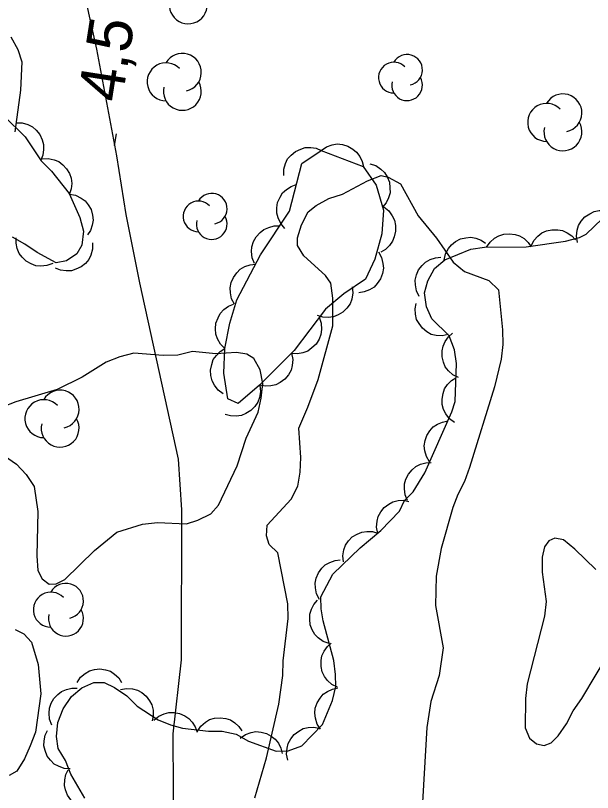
# Model space of a CAD drawing. Extents: x 282461 to 284471, y 5554090 to 5557646.
# Drawn here: x 283327.3 to 283366.1, y 5556812.5 to 5556864.7 of the extents above; entities that cross this region are included whole.
import ezdxf

# ---------------------------------------------------------------- set-up
doc = ezdxf.new("R2010")
doc.units = 0
for name, color, linetype in [('Niveau 1', 7, 'Continuous'), ('Niveau 2', 7, 'Continuous'), ('Niveau 22', 7, 'Continuous'), ('Niveau 3', 7, 'Continuous'), ('Niveau 44', 7, 'Continuous')]:
    doc.layers.add(name, color=color, linetype=linetype)

msp = doc.modelspace()

# ---------------------------------------------------------------- linework, layer by layer
at = {"layer": 'Niveau 1'}
msp.add_lwpolyline([(283366.36, 5556827.44), (283364.95, 5556828.82), (283364.19, 5556829.45), (283363.61, 5556829.56), (283363.2, 5556829.38), (283362.92, 5556828.97), (283362.75, 5556828.27), (283362.76, 5556827.28), (283363.02, 5556825.31), (283362.92, 5556824.32), (283361.75, 5556819.78), (283361.64, 5556818.79), (283361.61, 5556816.82), (283361.91, 5556816.13), (283362.38, 5556815.73), (283362.9, 5556815.62), (283363.36, 5556815.8), (283363.82, 5556816.27), (283364.39, 5556817.09), (283364.85, 5556817.96), (283365.42, 5556818.78), (283367.36, 5556822)], dxfattribs=at)
at = {"layer": 'Niveau 2'}
for points in [[(283327.04, 5556863.25), (283327.51, 5556862.38), (283327.76, 5556861.57), (283327.67, 5556859.65), (283327.3, 5556856.86)], [(283343.43, 5556812.11), (283344.21, 5556814.79), (283345.04, 5556818.4), (283345.31, 5556820.32), (283345.35, 5556821.31), (283345.67, 5556824.16), (283345.66, 5556825.15), (283344.98, 5556828.57), (283344.39, 5556829.14), (283344.21, 5556829.72), (283344.26, 5556830.42), (283345.87, 5556832.18), (283346.32, 5556833.06), (283346.48, 5556833.99), (283346.53, 5556834.98), (283346.39, 5556836.95), (283347.01, 5556838.35), (283347.69, 5556840.22), (283348.69, 5556843.83), (283348.67, 5556845.69), (283348.54, 5556846.68), (283348.19, 5556847.2), (283346.72, 5556848.52), (283346.3, 5556849.21), (283346.3, 5556849.73), (283346.58, 5556850.61), (283347.03, 5556851.48), (283347.55, 5556851.9), (283348.42, 5556852.37), (283349.34, 5556852.67), (283351.02, 5556853.56), (283351.94, 5556853.92), (283352.41, 5556853.81), (283353.23, 5556853.36), (283354.42, 5556851.22), (283355.65, 5556849.72), (283356.78, 5556848.11), (283357.54, 5556847.48), (283359.17, 5556846.86), (283359.82, 5556846.23), (283360.08, 5556843.56), (283360.1, 5556842.57), (283359.99, 5556841.58), (283359.55, 5556839.72), (283357.87, 5556834.3), (283357.53, 5556833.36), (283357.08, 5556832.49), (283356.74, 5556831.61), (283355.96, 5556828.87), (283355.63, 5556827.01), (283355.59, 5556825.03), (283356.09, 5556822.19), (283355.82, 5556820.33), (283355.26, 5556818.58), (283354.99, 5556816.84), (283354.56, 5556809.1)], [(283339.24, 5556842.1), (283338.26, 5556841.85), (283337.27, 5556841.84), (283335.29, 5556841.99), (283334.36, 5556841.75), (283333.44, 5556841.39), (283331.82, 5556840.38), (283330.15, 5556839.55), (283327.37, 5556838.71), (283326.44, 5556838.35)], [(283326.6, 5556835.09), (283327.42, 5556834.52), (283328.07, 5556833.83), (283328.6, 5556833.03), (283328.85, 5556831.34), (283328.77, 5556828.38), (283328.84, 5556827.39), (283329.14, 5556826.82), (283329.61, 5556826.47), (283330.07, 5556826.48), (283330.65, 5556826.78), (283332.66, 5556828.72), (283334.15, 5556829.95), (283335.89, 5556830.5), (283336.88, 5556830.62), (283338.85, 5556830.53), (283339.61, 5556830.77), (283340.47, 5556831.19), (283340.99, 5556831.78), (283342.24, 5556834.41), (283342.85, 5556836.27), (283343.65, 5556838.02), (283343.87, 5556838.96), (283343.97, 5556839.94), (283343.79, 5556840.87), (283343.37, 5556841.62), (283342.9, 5556841.91), (283342.21, 5556842.02), (283340.81, 5556841.94), (283339.24, 5556842.1)], [(283327.32, 5556823.43), (283327.9, 5556823.14), (283328.43, 5556822.57), (283328.86, 5556821.06), (283329.05, 5556819.09), (283328.68, 5556816.53), (283328.34, 5556815.6), (283327.94, 5556814.72), (283327.43, 5556813.9), (283326.91, 5556813.6)]]:
    msp.add_lwpolyline(points, dxfattribs=at)
at = {"layer": 'Niveau 22'}
msp.add_lwpolyline([(283331.7, 5556867.38), (283332.8, 5556862.4), (283334.14, 5556855.24), (283334.76, 5556851.3), (283335.68, 5556846.72), (283338.29, 5556834.86), (283338.51, 5556831.45), (283338.48, 5556821.38), (283337.93, 5556816.41), (283337.96, 5556808.79), (283338.41, 5556802.94), (283338.52, 5556793.07), (283338.1, 5556789.58), (283337.2, 5556779.06), (283337.37, 5556774.53), (283338.12, 5556767.62), (283339.14, 5556760.54)], dxfattribs=at)
at = {"layer": 'Niveau 3'}
msp.add_line((283334.01, 5556855.93), (283334.13, 5556856.72), dxfattribs=at)
at = {"layer": 'Niveau 44'}
for points in [[(283355.07, 5556846.85), (283355.52, 5556847.67), (283356.21, 5556848.26), (283357.95, 5556848.97), (283358.88, 5556849.1), (283361.67, 5556849.13), (283364.33, 5556849.51), (283365.26, 5556849.76), (283365.72, 5556849.99), (283367.33, 5556851.52), (283367.89, 5556853.16), (283368.43, 5556858.19), (283370.11, 5556861.11), (283373.11, 5556862.89), (283375.86, 5556864.94)], [(283326.59, 5556857.9), (283328, 5556856.52), (283329.07, 5556854.91), (283329.77, 5556854.22), (283330.95, 5556852.72), (283331.67, 5556851.1), (283331.91, 5556850.18), (283331.81, 5556849.25), (283331.46, 5556848.66), (283330.77, 5556848.19), (283330.08, 5556848.06), (283328.79, 5556848.75), (283327.97, 5556849.32), (283327.15, 5556849.77)], [(283327.37, 5556857.46), (283327.79, 5556857.46), (283328.18, 5556857.34), (283328.48, 5556857.2), (283328.74, 5556856.96), (283328.98, 5556856.67), (283329.13, 5556856.32), (283329.23, 5556856.01), (283329.23, 5556855.66), (283329.17, 5556855.29), (283329.04, 5556854.96)], [(283345.38, 5556853.92), (283345.38, 5556854.34), (283345.5, 5556854.73), (283345.64, 5556855.04), (283345.87, 5556855.3), (283346.17, 5556855.54), (283346.52, 5556855.7), (283346.83, 5556855.8), (283347.19, 5556855.8), (283347.56, 5556855.75), (283347.9, 5556855.61)], [(283347.9, 5556855.61), (283348.25, 5556855.85), (283348.64, 5556855.98), (283348.97, 5556856.04), (283349.32, 5556856), (283349.68, 5556855.9), (283350.02, 5556855.7), (283350.28, 5556855.5), (283350.49, 5556855.21), (283350.65, 5556854.87), (283350.74, 5556854.52)], [(283347.9, 5556855.61), (283350.71, 5556854.53), (283351.59, 5556853.27), (283352.09, 5556851.59), (283351.98, 5556850), (283351.51, 5556848.3), (283350.87, 5556846.96), (283349.42, 5556845.98), (283348.18, 5556844.95), (283346.09, 5556842.17), (283343.76, 5556839.83), (283342.31, 5556838.6), (283341.61, 5556838.91), (283341.36, 5556840.64), (283341.42, 5556842.29), (283341.75, 5556844.01), (283342.23, 5556845.57), (283343.81, 5556848.6), (283345.76, 5556851.53), (283346.59, 5556854.73), (283347.9, 5556855.61)], [(283329.13, 5556855.04), (283329.54, 5556855.07), (283329.94, 5556854.98), (283330.25, 5556854.86), (283330.53, 5556854.65), (283330.78, 5556854.38), (283330.97, 5556854.05), (283331.09, 5556853.74), (283331.12, 5556853.39), (283331.09, 5556853.02), (283330.98, 5556852.68)], [(283351.16, 5556854.71), (283351.56, 5556854.59), (283351.9, 5556854.35), (283352.15, 5556854.13), (283352.34, 5556853.83), (283352.48, 5556853.48), (283352.52, 5556853.09), (283352.53, 5556852.76), (283352.42, 5556852.42), (283352.26, 5556852.08), (283352.03, 5556851.8)], [(283345.46, 5556850.37), (283345.18, 5556850.69), (283345.01, 5556851.07), (283344.91, 5556851.39), (283344.91, 5556851.74), (283344.97, 5556852.11), (283345.13, 5556852.47), (283345.3, 5556852.75), (283345.56, 5556852.99), (283345.88, 5556853.19), (283346.22, 5556853.32)], [(283330.97, 5556852.67), (283331.38, 5556852.6), (283331.75, 5556852.41), (283332.02, 5556852.23), (283332.24, 5556851.95), (283332.42, 5556851.63), (283332.51, 5556851.26), (283332.56, 5556850.93), (283332.5, 5556850.59), (283332.38, 5556850.23), (283332.19, 5556849.93)], [(283352.11, 5556851.81), (283352.44, 5556851.55), (283352.68, 5556851.21), (283352.83, 5556850.92), (283352.9, 5556850.57), (283352.9, 5556850.19), (283352.81, 5556849.81), (283352.7, 5556849.5), (283352.48, 5556849.22), (283352.21, 5556848.96), (283351.9, 5556848.78)], [(283365.13, 5556849.43), (283365.06, 5556849.84), (283365.11, 5556850.24), (283365.2, 5556850.56), (283365.38, 5556850.86), (283365.63, 5556851.14), (283365.95, 5556851.35), (283366.24, 5556851.51), (283366.58, 5556851.57), (283366.95, 5556851.57), (283367.3, 5556851.5)], [(283343.41, 5556848), (283343.25, 5556848.4), (283343.21, 5556848.81), (283343.23, 5556849.14), (283343.34, 5556849.48), (283343.52, 5556849.81), (283343.79, 5556850.09), (283344.04, 5556850.3), (283344.37, 5556850.44), (283344.73, 5556850.53), (283345.1, 5556850.53)], [(283362.02, 5556849.18), (283362.2, 5556849.56), (283362.47, 5556849.85), (283362.73, 5556850.06), (283363.05, 5556850.2), (283363.41, 5556850.28), (283363.8, 5556850.27), (283364.12, 5556850.23), (283364.44, 5556850.08), (283364.74, 5556849.87), (283364.99, 5556849.6)], [(283329.85, 5556848.02), (283329.46, 5556847.87), (283329.05, 5556847.84), (283328.72, 5556847.85), (283328.39, 5556847.98), (283328.07, 5556848.16), (283327.79, 5556848.43), (283327.59, 5556848.68), (283327.46, 5556849.01), (283327.38, 5556849.37), (283327.38, 5556849.73)], [(283356.17, 5556848.24), (283356.26, 5556848.65), (283356.45, 5556849.01), (283356.65, 5556849.27), (283356.93, 5556849.49), (283357.26, 5556849.66), (283357.63, 5556849.74), (283357.96, 5556849.78), (283358.3, 5556849.71), (283358.65, 5556849.58), (283358.95, 5556849.38)], [(283359.02, 5556849.1), (283359.25, 5556849.45), (283359.56, 5556849.71), (283359.84, 5556849.88), (283360.18, 5556849.98), (283360.55, 5556850.01), (283360.93, 5556849.95), (283361.24, 5556849.87), (283361.54, 5556849.68), (283361.81, 5556849.43), (283362.02, 5556849.13)], [(283332.53, 5556849.39), (283332.53, 5556848.97), (283332.41, 5556848.58), (283332.27, 5556848.28), (283332.04, 5556848.01), (283331.76, 5556847.78), (283331.41, 5556847.62), (283331.1, 5556847.51), (283330.75, 5556847.51), (283330.38, 5556847.56), (283330.04, 5556847.7)], [(283351.74, 5556848.79), (283351.96, 5556848.42), (283352.05, 5556848.02), (283352.09, 5556847.69), (283352.02, 5556847.34), (283351.89, 5556846.99), (283351.67, 5556846.67), (283351.45, 5556846.42), (283351.14, 5556846.24), (283350.79, 5556846.1), (283350.43, 5556846.04)], [(283342.07, 5556845.27), (283341.87, 5556845.64), (283341.79, 5556846.05), (283341.77, 5556846.38), (283341.85, 5556846.73), (283341.99, 5556847.07), (283342.22, 5556847.38), (283342.45, 5556847.62), (283342.76, 5556847.8), (283343.12, 5556847.92), (283343.48, 5556847.97)], [(283354.49, 5556845.8), (283354.3, 5556846.17), (283354.23, 5556846.57), (283354.21, 5556846.9), (283354.3, 5556847.24), (283354.45, 5556847.58), (283354.69, 5556847.88), (283354.91, 5556848.11), (283355.23, 5556848.28), (283355.58, 5556848.39), (283355.94, 5556848.43)], [(283332, 5556812.08), (283331.06, 5556813.69), (283330.7, 5556814.62), (283330.22, 5556815.42), (283330.1, 5556816.24), (283330.2, 5556817.17), (283330.54, 5556818.1), (283331.11, 5556818.92), (283331.8, 5556819.51), (283332.61, 5556819.87), (283333.31, 5556819.87), (283334.01, 5556819.53), (283334.83, 5556818.96), (283335.53, 5556818.27), (283336.94, 5556817.36), (283337.76, 5556817.02), (283338.57, 5556816.8), (283340.32, 5556816.59), (283341.25, 5556816.6), (283342.18, 5556816.38), (283343, 5556815.92), (283344.86, 5556815.25), (283345.68, 5556815.26), (283346.6, 5556815.61), (283347.98, 5556817.03), (283348.66, 5556818.66), (283348.88, 5556819.59), (283348.87, 5556820.4), (283348.74, 5556821.33), (283348.02, 5556824), (283347.89, 5556824.81), (283347.88, 5556825.62), (283348.68, 5556827.14), (283350.51, 5556828.9), (283351.9, 5556830.08), (283353.16, 5556831.38), (283353.5, 5556832.08), (283354.07, 5556832.66), (283354.87, 5556833.95), (283356.68, 5556838.04), (283356.91, 5556838.74), (283356.99, 5556841.3), (283356.87, 5556842.22), (283356.51, 5556843.15), (283355.33, 5556844.3), (283354.97, 5556845.11), (283354.85, 5556846.03), (283355.07, 5556846.85)], [(283349.98, 5556846.45), (283350.03, 5556846.03), (283349.95, 5556845.62), (283349.84, 5556845.31), (283349.63, 5556845.02), (283349.36, 5556844.75), (283349.03, 5556844.56), (283348.73, 5556844.42), (283348.37, 5556844.39), (283348, 5556844.41), (283347.65, 5556844.51)], [(283341.42, 5556842.3), (283341.12, 5556842.59), (283340.93, 5556842.96), (283340.81, 5556843.27), (283340.79, 5556843.63), (283340.82, 5556844), (283340.96, 5556844.36), (283341.11, 5556844.66), (283341.36, 5556844.91), (283341.66, 5556845.14), (283341.99, 5556845.28)], [(283356.43, 5556843.23), (283356.02, 5556843.14), (283355.62, 5556843.18), (283355.3, 5556843.25), (283354.99, 5556843.43), (283354.7, 5556843.66), (283354.48, 5556843.97), (283354.31, 5556844.25), (283354.24, 5556844.6), (283354.22, 5556844.97), (283354.28, 5556845.32)], [(283347.76, 5556844.4), (283347.9, 5556844), (283347.92, 5556843.58), (283347.88, 5556843.25), (283347.75, 5556842.92), (283347.55, 5556842.6), (283347.27, 5556842.34), (283347.01, 5556842.13), (283346.67, 5556842.01), (283346.3, 5556841.95), (283345.94, 5556841.97)], [(283357.12, 5556840.34), (283356.74, 5556840.53), (283356.45, 5556840.81), (283356.24, 5556841.07), (283356.11, 5556841.39), (283356.03, 5556841.75), (283356.04, 5556842.14), (283356.09, 5556842.46), (283356.24, 5556842.78), (283356.46, 5556843.08), (283356.73, 5556843.32)], [(283341.31, 5556839.26), (283340.97, 5556839.51), (283340.72, 5556839.84), (283340.56, 5556840.13), (283340.48, 5556840.48), (283340.46, 5556840.85), (283340.54, 5556841.23), (283340.64, 5556841.55), (283340.85, 5556841.84), (283341.11, 5556842.1), (283341.42, 5556842.3)], [(283345.91, 5556841.99), (283345.99, 5556841.57), (283345.95, 5556841.16), (283345.87, 5556840.84), (283345.69, 5556840.53), (283345.45, 5556840.24), (283345.14, 5556840.02), (283344.85, 5556839.85), (283344.5, 5556839.78), (283344.12, 5556839.77), (283343.77, 5556839.84)], [(283356.87, 5556837.33), (283356.53, 5556837.58), (283356.28, 5556837.9), (283356.12, 5556838.19), (283356.04, 5556838.53), (283356.02, 5556838.9), (283356.09, 5556839.28), (283356.19, 5556839.59), (283356.4, 5556839.88), (283356.66, 5556840.14), (283356.96, 5556840.33)], [(283343.77, 5556839.83), (283343.81, 5556839.41), (283343.74, 5556839.01), (283343.63, 5556838.69), (283343.43, 5556838.4), (283343.16, 5556838.13), (283342.83, 5556837.93), (283342.53, 5556837.8), (283342.17, 5556837.75), (283341.8, 5556837.77), (283341.45, 5556837.87)], [(283355.19, 5556834.68), (283354.97, 5556835.04), (283354.87, 5556835.43), (283354.82, 5556835.76), (283354.88, 5556836.11), (283355, 5556836.45), (283355.21, 5556836.77), (283355.42, 5556837.03), (283355.71, 5556837.22), (283356.05, 5556837.36), (283356.41, 5556837.43)], [(283353.71, 5556832.08), (283353.54, 5556832.46), (283353.49, 5556832.87), (283353.49, 5556833.2), (283353.59, 5556833.53), (283353.76, 5556833.86), (283354.02, 5556834.15), (283354.26, 5556834.37), (283354.58, 5556834.52), (283354.93, 5556834.62), (283355.29, 5556834.63)], [(283351.71, 5556829.88), (283351.62, 5556830.29), (283351.66, 5556830.69), (283351.73, 5556831.02), (283351.9, 5556831.32), (283352.13, 5556831.61), (283352.44, 5556831.84), (283352.72, 5556832), (283353.07, 5556832.08), (283353.44, 5556832.1), (283353.79, 5556832.03)], [(283349.4, 5556827.96), (283349.35, 5556828.37), (283349.43, 5556828.77), (283349.53, 5556829.09), (283349.73, 5556829.37), (283349.99, 5556829.64), (283350.32, 5556829.83), (283350.62, 5556829.97), (283350.97, 5556830.01), (283351.34, 5556830), (283351.69, 5556829.9)], [(283347.79, 5556825.44), (283347.59, 5556825.81), (283347.51, 5556826.21), (283347.49, 5556826.54), (283347.57, 5556826.88), (283347.71, 5556827.22), (283347.94, 5556827.53), (283348.17, 5556827.76), (283348.48, 5556827.93), (283348.83, 5556828.06), (283349.18, 5556828.1)], [(283348.43, 5556822.48), (283348.03, 5556822.62), (283347.7, 5556822.86), (283347.46, 5556823.08), (283347.29, 5556823.39), (283347.16, 5556823.74), (283347.13, 5556824.12), (283347.13, 5556824.44), (283347.24, 5556824.78), (283347.41, 5556825.11), (283347.65, 5556825.38)], [(283348.99, 5556819.54), (283348.61, 5556819.72), (283348.32, 5556820), (283348.11, 5556820.26), (283347.97, 5556820.58), (283347.89, 5556820.94), (283347.9, 5556821.33), (283347.94, 5556821.65), (283348.1, 5556821.97), (283348.31, 5556822.27), (283348.57, 5556822.51)], [(283331.48, 5556819.87), (283331.72, 5556820.22), (283332.03, 5556820.47), (283332.32, 5556820.64), (283332.66, 5556820.73), (283333.02, 5556820.77), (283333.4, 5556820.7), (283333.72, 5556820.61), (283334.01, 5556820.42), (283334.28, 5556820.17), (283334.48, 5556819.87)], [(283329.78, 5556817), (283329.63, 5556817.39), (283329.6, 5556817.8), (283329.62, 5556818.13), (283329.74, 5556818.46), (283329.92, 5556818.78), (283330.19, 5556819.06), (283330.44, 5556819.26), (283330.77, 5556819.39), (283331.13, 5556819.47), (283331.49, 5556819.47)], [(283334.4, 5556819.38), (283334.81, 5556819.46), (283335.22, 5556819.43), (283335.54, 5556819.35), (283335.84, 5556819.18), (283336.13, 5556818.94), (283336.35, 5556818.63), (283336.51, 5556818.35), (283336.59, 5556818), (283336.6, 5556817.63), (283336.54, 5556817.28)], [(283347.85, 5556816.72), (283347.62, 5556817.07), (283347.51, 5556817.46), (283347.46, 5556817.79), (283347.5, 5556818.13), (283347.62, 5556818.49), (283347.82, 5556818.81), (283348.02, 5556819.07), (283348.32, 5556819.26), (283348.65, 5556819.42), (283349.01, 5556819.49)], [(283336.65, 5556817.32), (283336.97, 5556817.59), (283337.34, 5556817.76), (283337.66, 5556817.85), (283338.01, 5556817.85), (283338.37, 5556817.78), (283338.72, 5556817.62), (283339, 5556817.45), (283339.23, 5556817.19), (283339.43, 5556816.88), (283339.55, 5556816.53)], [(283339.57, 5556816.58), (283339.8, 5556816.93), (283340.11, 5556817.19), (283340.39, 5556817.37), (283340.73, 5556817.46), (283341.1, 5556817.49), (283341.48, 5556817.43), (283341.79, 5556817.35), (283342.09, 5556817.16), (283342.36, 5556816.91), (283342.57, 5556816.61)], [(283345.65, 5556814.64), (283345.57, 5556815.05), (283345.61, 5556815.45), (283345.68, 5556815.77), (283345.85, 5556816.08), (283346.08, 5556816.37), (283346.39, 5556816.59), (283346.68, 5556816.76), (283347.02, 5556816.83), (283347.39, 5556816.85), (283347.75, 5556816.79)], [(283331.03, 5556814.06), (283330.62, 5556814.09), (283330.23, 5556814.23), (283329.94, 5556814.38), (283329.69, 5556814.63), (283329.47, 5556814.92), (283329.33, 5556815.28), (283329.25, 5556815.6), (283329.26, 5556815.95), (283329.34, 5556816.31), (283329.49, 5556816.64)], [(283342.46, 5556816.12), (283342.8, 5556816.36), (283343.18, 5556816.5), (283343.5, 5556816.56), (283343.85, 5556816.53), (283344.21, 5556816.44), (283344.54, 5556816.25), (283344.81, 5556816.06), (283345.02, 5556815.78), (283345.19, 5556815.45), (283345.28, 5556815.1)], [(283332.4, 5556811.4), (283331.98, 5556811.43), (283331.6, 5556811.57), (283331.31, 5556811.73), (283331.06, 5556811.98), (283330.85, 5556812.28), (283330.71, 5556812.64), (283330.63, 5556812.95), (283330.65, 5556813.31), (283330.73, 5556813.67), (283330.88, 5556813.99)]]:
    msp.add_lwpolyline(points, dxfattribs=at)
for centre, radius, start, end in [((283338.958, 5556865.388), 1.275, 166.9369, 29.6212), ((283338.561, 5556860.851), 1.275, 282.2692, 149.7263), ((283353.67, 5556861.019), 1.032, 282.2692, 149.7263), ((283337.465, 5556860.214), 1.275, 44.1154, 269.804), ((283352.783, 5556860.503), 1.032, 44.1154, 269.804), ((283353.67, 5556859.987), 1.032, 166.9369, 29.6212), ((283338.561, 5556859.576), 1.275, 166.9369, 29.6212), ((283364.149, 5556858.13), 1.275, 282.2692, 149.7263), ((283363.053, 5556857.493), 1.275, 44.1154, 269.804), ((283364.149, 5556856.855), 1.275, 166.9369, 29.6212), ((283340.537, 5556851.69), 1.032, 282.2692, 149.7263), ((283339.649, 5556851.175), 1.032, 44.1154, 269.804), ((283340.537, 5556850.659), 1.032, 166.9369, 29.6212), ((283330.346, 5556838.224), 1.275, 282.2692, 149.7263), ((283329.25, 5556837.586), 1.275, 44.1154, 269.804), ((283330.346, 5556836.949), 1.275, 166.9369, 29.6212), ((283330.735, 5556825.34), 1.179, 282.2692, 149.7263), ((283329.721, 5556824.75), 1.179, 44.1154, 269.804), ((283330.735, 5556824.161), 1.179, 166.9369, 29.6212)]:
    msp.add_arc(centre, radius, start, end, dxfattribs=at)

# ---------------------------------------------------------------- texts
at = {"layer": 'Niveau 3'}
msp.add_text('4,5  ', height=3, rotation=81.0957, dxfattribs=at).set_placement((283334.49, 5556858.77))

doc.saveas('drawing.dxf')
